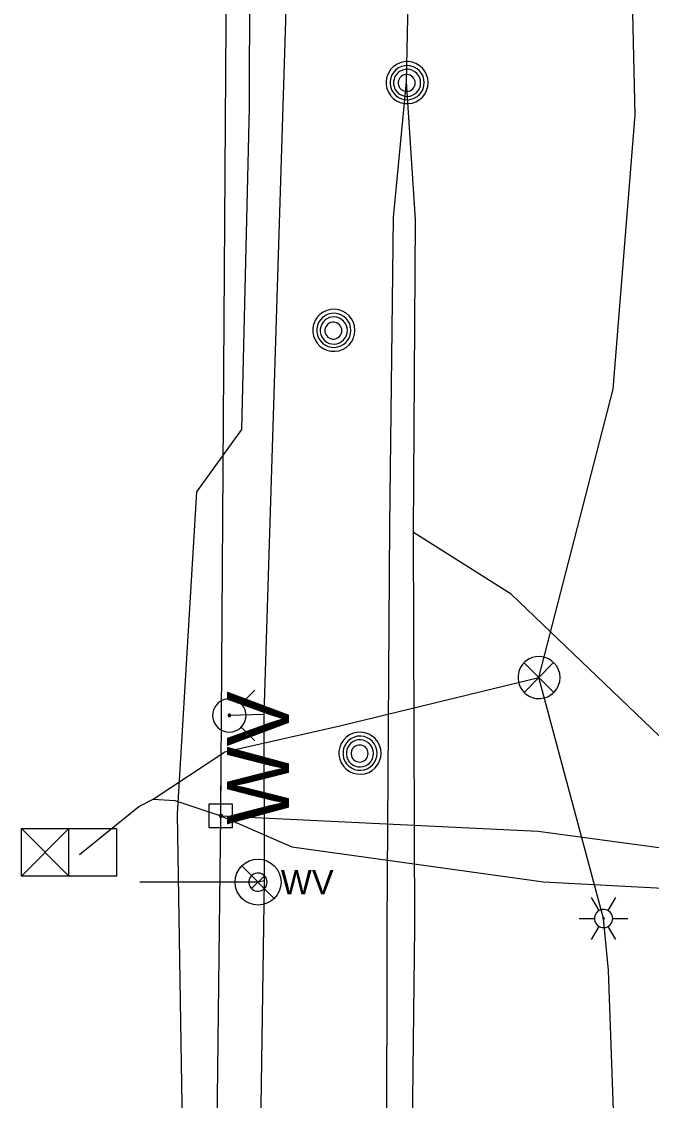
# Model space of a CAD drawing. Extents: x 596028 to 606371, y 330010 to 403088.
# Drawn here: x 601981.8 to 602080.5, y 362123.1 to 362292.3 of the extents above; entities that cross this region are included whole.
import ezdxf

# ---------------------------------------------------------------- set-up
doc = ezdxf.new("R2010")
doc.units = 0
for name, color, linetype in [('E_LTG', 7, 'Continuous'), ('E_SIG', 7, 'Continuous'), ('E_UTL_AG_Bold', 7, 'Continuous'), ('E_UTL_E_UG', 7, 'Continuous'), ('E_UTL_EPowerPole', 7, 'Continuous'), ('E_UTL_FO_UG', 7, 'Continuous'), ('E_UTL_G_UG', 7, 'Continuous'), ('E_UTL_MH', 7, 'Continuous'), ('E_UTL_Overhead', 7, 'Continuous'), ('E_UTL_T_UG', 7, 'Continuous'), ('E_UTL_TV_UG', 7, 'Continuous'), ('E_UTL_W', 7, 'Continuous'), ('E_UTL_W_UG', 7, 'Continuous'), ('E_UTL_WHydrant', 7, 'Continuous')]:
    doc.layers.add(name, color=color, linetype=linetype)

# ---------------------------------------------------------------- blocks, each defined once
blk = doc.blocks.new('PED')
at = {"layer": 'E_UTL_AG_Bold'}
for p, q in [((-8, 8), (-16, 16)), ((8, 8), (16, 16)), ((-8, -8), (-16, -16)), ((8, -8), (16, -16))]:
    blk.add_line(p, q, dxfattribs=at)
blk.add_lwpolyline([(-8, -8), (8, -8), (8, 8), (-8, 8)], close=True, dxfattribs=at)
blk = doc.blocks.new('WV')
at = {"layer": 'E_UTL_W'}
blk.add_line((-8.62, -8.62), (8.62, 8.62), dxfattribs=at)
blk.add_circle((0, 0), 12.19, dxfattribs=at)
blk.add_text('WV', height=32.918, dxfattribs=at).set_placement((30.48, -16.46))

msp = doc.modelspace()

# ---------------------------------------------------------------- linework, layer by layer
at = {"layer": 'E_LTG'}
for points in [[(602072.29, 362152.89), (602071.09, 362154.95)], [(602073.71, 362152.89), (602074.91, 362154.95)], [(602074.43, 362151.65), (602074.4, 362151.92), (602074.33, 362152.18), (602074.2, 362152.43), (602074.03, 362152.64), (602073.83, 362152.82), (602073.59, 362152.95), (602073.34, 362153.04), (602073.07, 362153.08), (602072.8, 362153.07), (602072.53, 362153), (602072.29, 362152.89), (602072.06, 362152.73), (602071.88, 362152.54), (602071.73, 362152.31), (602071.63, 362152.06), (602071.58, 362151.79), (602071.58, 362151.52), (602071.63, 362151.25), (602071.73, 362151), (602071.88, 362150.77), (602072.06, 362150.57), (602072.29, 362150.42), (602072.53, 362150.3), (602072.8, 362150.24), (602073.07, 362150.23), (602073.34, 362150.26), (602073.59, 362150.35), (602073.83, 362150.49), (602074.03, 362150.67), (602074.2, 362150.88), (602074.33, 362151.12), (602074.4, 362151.38), (602074.43, 362151.65)], [(602074.43, 362151.65), (602074.4, 362151.92), (602074.33, 362152.18), (602074.2, 362152.43), (602074.03, 362152.64), (602073.83, 362152.82), (602073.59, 362152.95), (602073.34, 362153.04), (602073.07, 362153.08), (602072.8, 362153.07), (602072.53, 362153), (602072.29, 362152.89), (602072.06, 362152.73), (602071.88, 362152.54), (602071.73, 362152.31), (602071.63, 362152.06), (602071.58, 362151.79), (602071.58, 362151.52), (602071.63, 362151.25), (602071.73, 362151), (602071.88, 362150.77), (602072.06, 362150.57), (602072.29, 362150.42), (602072.53, 362150.3), (602072.8, 362150.24), (602073.07, 362150.23), (602073.34, 362150.26), (602073.59, 362150.35), (602073.83, 362150.49), (602074.03, 362150.67), (602074.2, 362150.88), (602074.33, 362151.12), (602074.4, 362151.38), (602074.43, 362151.65)], [(602074.43, 362151.65), (602074.4, 362151.92), (602074.33, 362152.18), (602074.2, 362152.43), (602074.03, 362152.64), (602073.83, 362152.82), (602073.59, 362152.95), (602073.34, 362153.04), (602073.07, 362153.08), (602072.8, 362153.07), (602072.53, 362153), (602072.29, 362152.89), (602072.06, 362152.73), (602071.88, 362152.54), (602071.73, 362152.31), (602071.63, 362152.06), (602071.58, 362151.79), (602071.58, 362151.52), (602071.63, 362151.25), (602071.73, 362151), (602071.88, 362150.77), (602072.06, 362150.57), (602072.29, 362150.42), (602072.53, 362150.3), (602072.8, 362150.24), (602073.07, 362150.23), (602073.34, 362150.26), (602073.59, 362150.35), (602073.83, 362150.49), (602074.03, 362150.67), (602074.2, 362150.88), (602074.33, 362151.12), (602074.4, 362151.38), (602074.43, 362151.65)], [(602069.19, 362151.65), (602071.57, 362151.65)], [(602073.12, 362151.65), (602073.12, 362151.68), (602073.11, 362151.7), (602073.1, 362151.72), (602073.09, 362151.73), (602073.07, 362151.75), (602073.05, 362151.76), (602073.03, 362151.77), (602073.01, 362151.77), (602072.98, 362151.77), (602072.96, 362151.77), (602072.94, 362151.76), (602072.92, 362151.74), (602072.91, 362151.73), (602072.89, 362151.71), (602072.89, 362151.69), (602072.88, 362151.66), (602072.88, 362151.64), (602072.89, 362151.62), (602072.89, 362151.6), (602072.91, 362151.58), (602072.92, 362151.56), (602072.94, 362151.55), (602072.96, 362151.54), (602072.98, 362151.53), (602073.01, 362151.53), (602073.03, 362151.54), (602073.05, 362151.54), (602073.07, 362151.56), (602073.09, 362151.57), (602073.1, 362151.59), (602073.11, 362151.61), (602073.12, 362151.63), (602073.12, 362151.65)], [(602074.43, 362151.65), (602076.81, 362151.65)], [(602071.09, 362148.35), (602072.29, 362150.42)], [(602074.91, 362148.35), (602073.71, 362150.42)]]:
    msp.add_lwpolyline(points, dxfattribs=at)
at = {"layer": 'E_SIG'}
for points in [[(602066.18, 362189.43), (602066.12, 362190.06), (602065.95, 362190.66), (602065.66, 362191.22), (602065.27, 362191.71), (602064.8, 362192.12), (602064.25, 362192.44), (602063.66, 362192.64), (602063.04, 362192.73), (602062.41, 362192.7), (602061.8, 362192.55), (602061.23, 362192.29), (602060.72, 362191.93), (602060.29, 362191.47), (602059.95, 362190.95), (602059.72, 362190.36), (602059.6, 362189.75), (602059.6, 362189.12), (602059.72, 362188.51), (602059.95, 362187.92), (602060.29, 362187.39), (602060.72, 362186.94), (602061.23, 362186.58), (602061.8, 362186.32), (602062.41, 362186.17), (602063.04, 362186.14), (602063.66, 362186.23), (602064.25, 362186.43), (602064.8, 362186.75), (602065.27, 362187.16), (602065.66, 362187.65), (602065.95, 362188.21), (602066.12, 362188.81), (602066.18, 362189.43)], [(602065.15, 362191.77), (602060.54, 362187.11)], [(602060.54, 362191.72), (602065.19, 362187.07)], [(601981.83, 362158.31), (601981.83, 362165.74)], [(601981.83, 362165.74), (601996.68, 362165.74)], [(601989.25, 362165.74), (601981.83, 362158.31)], [(601981.83, 362165.74), (601989.25, 362158.31)], [(601989.25, 362158.31), (601989.25, 362165.74)], [(601996.68, 362165.74), (601996.68, 362158.31)], [(601989.25, 362162.02), (601989.25, 362162.02)], [(601996.68, 362158.31), (601981.83, 362158.31)]]:
    msp.add_lwpolyline(points, dxfattribs=at)
at = {"layer": 'E_UTL_E_UG'}
for points in [[(601990.89, 362161.71), (602000.2, 362169.24), (602002.42, 362170.35), (602013.65, 362177.81), (602031.68, 362181.87), (602062.88, 362189.43), (602074.49, 362234.65), (602077.96, 362277.66), (602076.81, 362327.76), (602077.23, 362340.04), (602078.64, 362380.35), (602075.91, 362430.33), (602069.35, 362504.17), (602068.62, 362512.42), (602070.15, 362602.43), (602073.48, 362696.99), (602074.18, 362713.08), (602078.02, 362713.41)], [(602062.48, 361485.68), (602062.16, 361507.89), (602064.66, 361578.38), (602067.1, 361641.15), (602067.88, 361650.69), (602067.62, 361688.83), (602064.04, 361778.17), (602064.63, 361825.6), (602065.94, 361833.91), (602063.03, 361915.35), (602072.7, 361994.47), (602077.53, 362007.32), (602076.49, 362067.39), (602073.78, 362143.56), (602073, 362151.65), (602062.88, 362189.43)], [(602002.42, 362170.35), (602005.84, 362170.15), (602013.06, 362167.76), (602024.17, 362162.88), (602063.57, 362157.41), (602137.44, 362153.5)]]:
    msp.add_lwpolyline(points, dxfattribs=at)
at = {"layer": 'E_UTL_EPowerPole'}
for points in [[(602013.03, 362169.6), (602013.03, 362172.51)], [(602014.87, 362169.6), (602011.18, 362169.6)], [(602011.18, 362169.6), (602011.18, 362165.91)], [(602014.87, 362165.91), (602014.87, 362169.6)], [(602013.3, 362167.76), (602013.29, 362167.8), (602013.28, 362167.85), (602013.26, 362167.89), (602013.23, 362167.92), (602013.2, 362167.95), (602013.16, 362167.98), (602013.11, 362167.99), (602013.07, 362168), (602013.02, 362167.99), (602012.98, 362167.98), (602012.94, 362167.97), (602012.9, 362167.94), (602012.87, 362167.91), (602012.85, 362167.87), (602012.83, 362167.83), (602012.82, 362167.78), (602012.82, 362167.74), (602012.83, 362167.69), (602012.85, 362167.65), (602012.87, 362167.61), (602012.9, 362167.58), (602012.94, 362167.55), (602012.98, 362167.53), (602013.02, 362167.52), (602013.07, 362167.52), (602013.11, 362167.53), (602013.16, 362167.54), (602013.2, 362167.56), (602013.23, 362167.59), (602013.26, 362167.63), (602013.28, 362167.67), (602013.29, 362167.71), (602013.3, 362167.76)], [(602011.18, 362165.91), (602014.87, 362165.91)]]:
    msp.add_lwpolyline(points, dxfattribs=at)
at = {"layer": 'E_UTL_FO_UG'}
msp.add_lwpolyline([(602129.93, 361705.1), (602130.43, 361715.91), (602131.89, 361767.26), (602128.83, 361800.76), (602130.41, 361881.34), (602131.82, 361973.24), (602130.99, 362092.78), (602137.78, 362136.22), (602146.73, 362146.79), (602142.6, 362167.04), (602127.18, 362162.71), (602122.34, 362160.91), (602112.01, 362162.6), (602081.71, 362180.28), (602058.51, 362202.5), (602043.23, 362212.17)], dxfattribs=at)
at = {"layer": 'E_UTL_G_UG'}
msp.add_lwpolyline([(602006.19, 361898.25), (602007.8, 361966.28), (602006.99, 362034.08), (602007.38, 362096.36), (602006.23, 362168.05), (602009.29, 362218.56), (602016.32, 362228.29), (602017.54, 362278.74), (602017.69, 362337.76), (602017.76, 362401.91), (602017.91, 362417.63), (602019.15, 362534.49), (602010.83, 362544.4)], dxfattribs=at)
at = {"layer": 'E_UTL_MH'}
for points in [[(602045.52, 362282.69), (602045.46, 362283.32), (602045.28, 362283.92), (602044.99, 362284.48), (602044.61, 362284.97), (602044.13, 362285.38), (602043.59, 362285.69), (602042.99, 362285.9), (602042.37, 362285.99), (602041.75, 362285.96), (602041.14, 362285.81), (602040.57, 362285.55), (602040.06, 362285.19), (602039.62, 362284.73), (602039.28, 362284.2), (602039.05, 362283.62), (602038.93, 362283.01), (602038.93, 362282.38), (602039.05, 362281.76), (602039.28, 362281.18), (602039.62, 362280.65), (602040.06, 362280.2), (602040.57, 362279.83), (602041.14, 362279.57), (602041.75, 362279.43), (602042.37, 362279.4), (602042.99, 362279.49), (602043.59, 362279.69), (602044.13, 362280), (602044.61, 362280.42), (602044.99, 362280.91), (602045.28, 362281.47), (602045.46, 362282.07), (602045.52, 362282.69)], [(602044.9, 362282.69), (602044.85, 362283.19), (602044.71, 362283.68), (602044.48, 362284.14), (602044.16, 362284.54), (602043.78, 362284.87), (602043.34, 362285.12), (602042.86, 362285.29), (602042.35, 362285.36), (602041.84, 362285.34), (602041.35, 362285.22), (602040.89, 362285.01), (602040.47, 362284.71), (602040.12, 362284.34), (602039.85, 362283.91), (602039.66, 362283.44), (602039.56, 362282.94), (602039.56, 362282.43), (602039.66, 362281.93), (602039.85, 362281.46), (602040.12, 362281.03), (602040.47, 362280.67), (602040.89, 362280.37), (602041.35, 362280.16), (602041.84, 362280.04), (602042.35, 362280.01), (602042.86, 362280.09), (602043.34, 362280.25), (602043.78, 362280.51), (602044.16, 362280.84), (602044.48, 362281.24), (602044.71, 362281.69), (602044.85, 362282.18), (602044.9, 362282.69)], [(602044.34, 362282.66), (602044.3, 362283.06), (602044.19, 362283.45), (602044, 362283.81), (602043.75, 362284.13), (602043.44, 362284.39), (602043.09, 362284.6), (602042.71, 362284.73), (602042.31, 362284.79), (602041.91, 362284.77), (602041.51, 362284.67), (602041.14, 362284.5), (602040.81, 362284.27), (602040.54, 362283.98), (602040.32, 362283.64), (602040.17, 362283.26), (602040.09, 362282.86), (602040.09, 362282.46), (602040.17, 362282.06), (602040.32, 362281.68), (602040.54, 362281.34), (602040.81, 362281.05), (602041.14, 362280.82), (602041.51, 362280.65), (602041.91, 362280.55), (602042.31, 362280.53), (602042.71, 362280.59), (602043.09, 362280.72), (602043.44, 362280.93), (602043.75, 362281.19), (602044, 362281.51), (602044.19, 362281.87), (602044.3, 362282.26), (602044.34, 362282.66)], [(602043.48, 362282.64), (602043.46, 362282.9), (602043.39, 362283.14), (602043.27, 362283.36), (602043.11, 362283.56), (602042.92, 362283.73), (602042.7, 362283.86), (602042.46, 362283.94), (602042.21, 362283.97), (602041.96, 362283.96), (602041.72, 362283.9), (602041.48, 362283.8), (602041.28, 362283.65), (602041.1, 362283.47), (602040.97, 362283.25), (602040.87, 362283.02), (602040.82, 362282.77), (602040.82, 362282.52), (602040.87, 362282.27), (602040.97, 362282.03), (602041.1, 362281.82), (602041.28, 362281.64), (602041.48, 362281.49), (602041.72, 362281.39), (602041.96, 362281.33), (602042.21, 362281.31), (602042.46, 362281.35), (602042.7, 362281.43), (602042.92, 362281.56), (602043.11, 362281.73), (602043.27, 362281.92), (602043.39, 362282.15), (602043.46, 362282.39), (602043.48, 362282.64)], [(602034.04, 362243.87), (602033.98, 362244.49), (602033.8, 362245.09), (602033.51, 362245.65), (602033.12, 362246.14), (602032.65, 362246.56), (602032.11, 362246.87), (602031.51, 362247.07), (602030.89, 362247.16), (602030.27, 362247.13), (602029.66, 362246.99), (602029.09, 362246.73), (602028.57, 362246.36), (602028.14, 362245.91), (602027.8, 362245.38), (602027.57, 362244.8), (602027.45, 362244.18), (602027.45, 362243.55), (602027.57, 362242.94), (602027.8, 362242.36), (602028.14, 362241.83), (602028.57, 362241.37), (602029.09, 362241.01), (602029.66, 362240.75), (602030.27, 362240.6), (602030.89, 362240.57), (602031.51, 362240.66), (602032.11, 362240.87), (602032.65, 362241.18), (602033.12, 362241.59), (602033.51, 362242.08), (602033.8, 362242.64), (602033.98, 362243.24), (602034.04, 362243.87)], [(602033.42, 362243.86), (602033.37, 362244.37), (602033.23, 362244.86), (602033, 362245.31), (602032.68, 362245.71), (602032.3, 362246.04), (602031.86, 362246.3), (602031.37, 362246.46), (602030.87, 362246.54), (602030.36, 362246.51), (602029.87, 362246.39), (602029.41, 362246.18), (602028.99, 362245.89), (602028.64, 362245.52), (602028.36, 362245.09), (602028.18, 362244.62), (602028.08, 362244.12), (602028.08, 362243.61), (602028.18, 362243.11), (602028.36, 362242.64), (602028.64, 362242.21), (602028.99, 362241.84), (602029.41, 362241.55), (602029.87, 362241.33), (602030.36, 362241.21), (602030.87, 362241.19), (602031.37, 362241.26), (602031.86, 362241.43), (602032.3, 362241.68), (602032.68, 362242.02), (602033, 362242.42), (602033.23, 362242.87), (602033.37, 362243.36), (602033.42, 362243.86)], [(602032.86, 362243.83), (602032.82, 362244.24), (602032.7, 362244.63), (602032.52, 362244.99), (602032.27, 362245.3), (602031.96, 362245.57), (602031.61, 362245.77), (602031.23, 362245.9), (602030.83, 362245.96), (602030.43, 362245.94), (602030.03, 362245.85), (602029.66, 362245.68), (602029.33, 362245.44), (602029.05, 362245.15), (602028.84, 362244.81), (602028.69, 362244.43), (602028.61, 362244.04), (602028.61, 362243.63), (602028.69, 362243.23), (602028.84, 362242.86), (602029.05, 362242.52), (602029.33, 362242.23), (602029.66, 362241.99), (602030.03, 362241.82), (602030.43, 362241.73), (602030.83, 362241.71), (602031.23, 362241.77), (602031.61, 362241.9), (602031.96, 362242.1), (602032.27, 362242.37), (602032.52, 362242.68), (602032.7, 362243.04), (602032.82, 362243.43), (602032.86, 362243.83)], [(602032, 362243.82), (602031.98, 362244.07), (602031.91, 362244.31), (602031.79, 362244.54), (602031.63, 362244.74), (602031.44, 362244.9), (602031.22, 362245.03), (602030.98, 362245.11), (602030.73, 362245.15), (602030.48, 362245.14), (602030.23, 362245.08), (602030, 362244.97), (602029.8, 362244.83), (602029.62, 362244.64), (602029.49, 362244.43), (602029.39, 362244.19), (602029.34, 362243.95), (602029.34, 362243.69), (602029.39, 362243.44), (602029.49, 362243.21), (602029.62, 362243), (602029.8, 362242.81), (602030, 362242.67), (602030.23, 362242.56), (602030.48, 362242.5), (602030.73, 362242.49), (602030.98, 362242.52), (602031.22, 362242.61), (602031.44, 362242.73), (602031.63, 362242.9), (602031.79, 362243.1), (602031.91, 362243.32), (602031.98, 362243.57), (602032, 362243.82)], [(602038.13, 362177.57), (602038.08, 362178.2), (602037.9, 362178.8), (602037.61, 362179.36), (602037.22, 362179.85), (602036.75, 362180.26), (602036.21, 362180.57), (602035.61, 362180.78), (602034.99, 362180.87), (602034.37, 362180.84), (602033.76, 362180.69), (602033.18, 362180.43), (602032.67, 362180.07), (602032.24, 362179.61), (602031.9, 362179.08), (602031.67, 362178.5), (602031.55, 362177.89), (602031.55, 362177.26), (602031.67, 362176.64), (602031.9, 362176.06), (602032.24, 362175.53), (602032.67, 362175.08), (602033.18, 362174.71), (602033.76, 362174.45), (602034.37, 362174.31), (602034.99, 362174.28), (602035.61, 362174.36), (602036.21, 362174.57), (602036.75, 362174.88), (602037.22, 362175.29), (602037.61, 362175.79), (602037.9, 362176.35), (602038.08, 362176.95), (602038.13, 362177.57)], [(602037.52, 362177.57), (602037.47, 362178.07), (602037.33, 362178.56), (602037.09, 362179.01), (602036.78, 362179.41), (602036.4, 362179.75), (602035.95, 362180), (602035.47, 362180.17), (602034.97, 362180.24), (602034.46, 362180.22), (602033.97, 362180.1), (602033.5, 362179.89), (602033.09, 362179.59), (602032.74, 362179.22), (602032.46, 362178.79), (602032.27, 362178.32), (602032.18, 362177.82), (602032.18, 362177.31), (602032.27, 362176.81), (602032.46, 362176.34), (602032.74, 362175.91), (602033.09, 362175.54), (602033.5, 362175.25), (602033.97, 362175.04), (602034.46, 362174.92), (602034.97, 362174.89), (602035.47, 362174.97), (602035.95, 362175.13), (602036.4, 362175.39), (602036.78, 362175.72), (602037.09, 362176.12), (602037.33, 362176.57), (602037.47, 362177.06), (602037.52, 362177.57)], [(602036.96, 362177.54), (602036.92, 362177.94), (602036.8, 362178.33), (602036.62, 362178.69), (602036.37, 362179.01), (602036.06, 362179.27), (602035.71, 362179.48), (602035.33, 362179.61), (602034.93, 362179.67), (602034.52, 362179.65), (602034.13, 362179.55), (602033.76, 362179.38), (602033.43, 362179.15), (602033.15, 362178.85), (602032.93, 362178.51), (602032.78, 362178.14), (602032.71, 362177.74), (602032.71, 362177.34), (602032.78, 362176.94), (602032.93, 362176.56), (602033.15, 362176.22), (602033.43, 362175.93), (602033.76, 362175.69), (602034.13, 362175.53), (602034.52, 362175.43), (602034.93, 362175.41), (602035.33, 362175.47), (602035.71, 362175.6), (602036.06, 362175.8), (602036.37, 362176.07), (602036.62, 362176.39), (602036.8, 362176.75), (602036.92, 362177.14), (602036.96, 362177.54)], [(602036.1, 362177.52), (602036.08, 362177.78), (602036.01, 362178.02), (602035.89, 362178.24), (602035.73, 362178.44), (602035.54, 362178.61), (602035.32, 362178.74), (602035.08, 362178.82), (602034.83, 362178.85), (602034.58, 362178.84), (602034.33, 362178.78), (602034.1, 362178.68), (602033.9, 362178.53), (602033.72, 362178.35), (602033.58, 362178.13), (602033.49, 362177.9), (602033.44, 362177.65), (602033.44, 362177.4), (602033.49, 362177.15), (602033.58, 362176.91), (602033.72, 362176.7), (602033.9, 362176.52), (602034.1, 362176.37), (602034.33, 362176.26), (602034.58, 362176.21), (602034.83, 362176.19), (602035.08, 362176.23), (602035.32, 362176.31), (602035.54, 362176.44), (602035.73, 362176.6), (602035.89, 362176.8), (602036.01, 362177.03), (602036.08, 362177.27), (602036.1, 362177.52)]]:
    msp.add_lwpolyline(points, dxfattribs=at)
at = {"layer": 'E_UTL_Overhead'}
msp.add_lwpolyline([(602006.07, 361225.37), (602007.31, 361412.08), (602007.49, 361460.34), (602006.99, 361560.97), (602010.23, 361723.79), (602008.35, 361890.76), (602011.4, 362030.82), (602013.06, 362167.76), (602014.17, 362338.59), (602014.48, 362518.11), (602015.76, 362635.51)], dxfattribs=at)
at = {"layer": 'E_UTL_T_UG'}
for points in [[(602030.35, 360683.16), (602031.52, 360795.56), (602031.08, 360901.07), (602030.64, 360907.54), (602030.58, 360936.46), (602031.56, 361016.7), (602033, 361121.75), (602029, 361187.95), (602030.09, 361332.68), (602030.32, 361479.32), (602031.6, 361623.57), (602034.81, 361758.94), (602039.97, 361895.46), (602038.92, 362037.46), (602039.07, 362150.46), (602039.52, 362213.37), (602040.11, 362261.56), (602042.13, 362282.82), (602042.8, 362315.54), (602044.04, 362453.27), (602044.88, 362483.99), (602046.05, 362603.33)], [(602033, 361121.75), (602032.79, 361187.88), (602033.62, 361332.64), (602033.98, 361479.23), (602035.32, 361623.54), (602038.86, 361758.93), (602035.97, 361895.82), (602042.1, 362037.76), (602043.44, 362150.33), (602043.23, 362212.17), (602043.52, 362261.21), (602042.13, 362282.82)]]:
    msp.add_lwpolyline(points, dxfattribs=at)
at = {"layer": 'E_UTL_TV_UG'}
msp.add_lwpolyline([(602013.06, 362167.76), (602062.73, 362165.35), (602111.86, 362158.7), (602122.61, 362158.17), (602139.83, 362157.78)], dxfattribs=at)
at = {"layer": 'E_UTL_W'}
for points in [[(602020.29, 362157.36), (602020.27, 362157.63), (602020.19, 362157.89), (602020.07, 362158.13), (602019.9, 362158.34), (602019.69, 362158.52), (602019.46, 362158.65), (602019.2, 362158.74), (602018.93, 362158.78), (602018.66, 362158.77), (602018.4, 362158.7), (602018.15, 362158.59), (602017.93, 362158.43), (602017.75, 362158.24), (602017.6, 362158.01), (602017.5, 362157.76), (602017.45, 362157.49), (602017.45, 362157.22), (602017.5, 362156.96), (602017.6, 362156.7), (602017.75, 362156.48), (602017.93, 362156.28), (602018.15, 362156.12), (602018.4, 362156.01), (602018.66, 362155.95), (602018.93, 362155.93), (602019.2, 362155.97), (602019.46, 362156.06), (602019.69, 362156.2), (602019.9, 362156.37), (602020.07, 362156.59), (602020.19, 362156.83), (602020.27, 362157.09), (602020.29, 362157.36)], [(602017.86, 362156.35), (602019.87, 362158.36)]]:
    msp.add_lwpolyline(points, dxfattribs=at)
at = {"layer": 'E_UTL_W_UG'}
for points in [[(602016.98, 361938.65), (602018.86, 361987.61), (602019.27, 362115.15), (602019.89, 362157.56), (602019.84, 362183.66), (602023.24, 362292.42), (602024.62, 362414.61), (602024.75, 362534.97), (602022.93, 362612.44)], [(602019.84, 362183.66), (602014.37, 362183.49)], [(602019.89, 362157.56), (602018.87, 362157.36), (602000.33, 362157.34)]]:
    msp.add_lwpolyline(points, dxfattribs=at)
at = {"layer": 'E_UTL_WHydrant'}
for points in [[(602014.37, 362180.87), (602014.87, 362180.92), (602015.35, 362181.06), (602015.79, 362181.29), (602016.18, 362181.59), (602016.51, 362181.97), (602016.76, 362182.4), (602016.92, 362182.87), (602016.99, 362183.37), (602016.97, 362183.87), (602016.85, 362184.35), (602016.64, 362184.8), (602016.35, 362185.21), (602015.99, 362185.55), (602015.57, 362185.82), (602015.11, 362186.01), (602014.62, 362186.1), (602014.12, 362186.1), (602013.63, 362186.01), (602013.17, 362185.82), (602012.75, 362185.55), (602012.39, 362185.21), (602012.1, 362184.8), (602011.89, 362184.35), (602011.78, 362183.87), (602011.75, 362183.37), (602011.82, 362182.87), (602011.99, 362182.4), (602012.24, 362181.97), (602012.56, 362181.59), (602012.95, 362181.29), (602013.4, 362181.06), (602013.88, 362180.92), (602014.37, 362180.87)], [(602016.21, 362185.33), (602018.35, 362187.47)], [(602014.37, 362183.29), (602014.41, 362183.3), (602014.45, 362183.31), (602014.48, 362183.32), (602014.51, 362183.35), (602014.54, 362183.38), (602014.55, 362183.41), (602014.57, 362183.45), (602014.57, 362183.48), (602014.57, 362183.52), (602014.56, 362183.56), (602014.55, 362183.59), (602014.52, 362183.62), (602014.5, 362183.65), (602014.46, 362183.67), (602014.43, 362183.69), (602014.39, 362183.69), (602014.35, 362183.69), (602014.32, 362183.69), (602014.28, 362183.67), (602014.25, 362183.65), (602014.22, 362183.62), (602014.2, 362183.59), (602014.18, 362183.56), (602014.17, 362183.52), (602014.17, 362183.48), (602014.18, 362183.45), (602014.19, 362183.41), (602014.21, 362183.38), (602014.23, 362183.35), (602014.26, 362183.32), (602014.3, 362183.31), (602014.33, 362183.3), (602014.37, 362183.29)], [(602016.21, 362181.66), (602018.35, 362179.51)]]:
    msp.add_lwpolyline(points, dxfattribs=at)

# ---------------------------------------------------------------- block references
at = {"layer": 'E_UTL_Overhead', "xscale": 0.29527500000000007, "yscale": 0.29527500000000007, "rotation": 89.99999999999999}
msp.add_blockref('WV', (602018.87, 362157.36), dxfattribs=at)
at = {"layer": 'E_UTL_Overhead', "xscale": 2.9527500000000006e-09, "yscale": 2.95275e-09}
msp.add_blockref('PED', (601990.89, 362161.71), dxfattribs=at)

# ---------------------------------------------------------------- texts
at = {"layer": 'E_UTL_W'}
msp.add_text('WV', height=3.85, dxfattribs=at).set_placement((602022.43, 362155.43))

doc.saveas('drawing.dxf')
